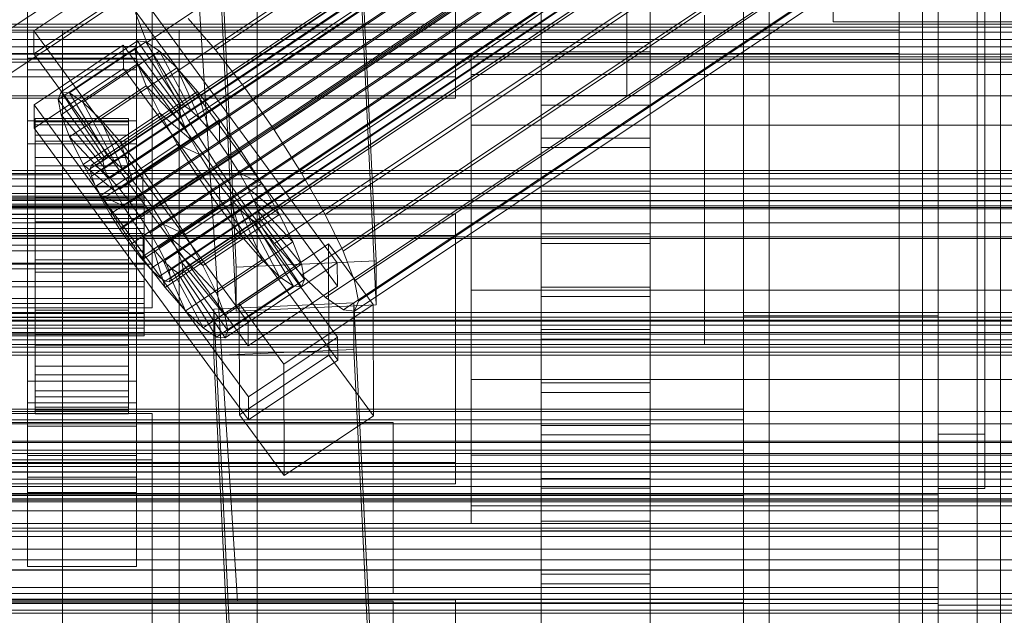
# Model space of a CAD drawing. Header units: millimetres. Extents: x -4395 to 65662, y -65530 to 6847.
# Tile 262 of 656: x 132 to 258, y -34887 to -34810. Entities that reach past the tile are written whole.
import ezdxf

# ---------------------------------------------------------------- set-up
doc = ezdxf.new("R2010")
doc.units = ezdxf.units.MM
for name, color, linetype, lineweight in [('COTAS_O', 1, 'Continuous', 0), ('frontal_C01', 7, 'Continuous', 0), ('frontal_C02', 7, 'Continuous', 0), ('frontal_C03', 7, 'Continuous', 0), ('frontal_C04', 7, 'Continuous', 0), ('frontal_C05', 7, 'Continuous', 0), ('frontal_CHUTE_GRIZZLY_SEPARADOR', 7, 'Continuous', 0), ('frontal_mezcladora', 7, 'Continuous', 0), ('frontal_secador', 7, 'Continuous', 0)]:
    doc.layers.add(name, color=color, linetype=linetype, lineweight=lineweight)
doc.dimstyles.new('R19_100', dxfattribs={"dimtxt": 250, "dimasz": 150, "dimexe": 150, "dimexo": 80, "dimgap": 100, "dimtad": 1, "dimtih": 1, "dimtoh": 1, "dimdsep": 46, "dimcen": 0.09, "dimadec": 0, "dimazin": 0, "dimtfac": 1, "dimtdec": 4, "dimtofl": 0, "dimtmove": 0, "dimatfit": 3, "dimfxl": 1, "dimtolj": 1, "dimtzin": 0, "dimarcsym": 0})

# ---------------------------------------------------------------- blocks, each defined once
blk = doc.blocks.new('DIM_R33_47')
at = {"layer": 'COTAS_O'}
for p, q in [((-650, -34200), (-500, -34155)), ((650, -34200), (500, -34155)), ((-650, -34900), (-650, -34200)), ((-650, -34200), (650, -34200)), ((-650, -34200), (-500, -34245)), ((650, -34200), (500, -34245)), ((650, -34900), (650, -34200))]:
    blk.add_line(p, q, dxfattribs=at)
blk.add_text('1300 O', height=250, dxfattribs=at).set_placement((0, -34100))

msp = doc.modelspace()

# ---------------------------------------------------------------- linework, layer by layer
at = {"layer": 'frontal_C01'}
for p, q in [((250, -35948.128), (250, -33252.594)), ((250, -33257.389), (250, -35952.922)), ((228.298, -34955.558), (228.298, -34680.553)), ((228.298, -34686.312), (228.298, -34961.317)), ((174.943, -34781.689), (177.811, -34841.253)), ((159.83, -34842.049), (156.962, -34782.486)), ((177.811, -34846.899), (174.943, -34787.335)), ((159.83, -34847.695), (156.962, -34788.132)), ((149, -34795.985), (149, -34841.65)), ((133, -34801.627), (133, -34815.175)), ((147, -34815.175), (147, -34801.627)), ((149, -34847.295), (149, -34801.63)), ((133, -34805.582), (133, -34815.175)), ((147, -34815.175), (147, -34805.582)), ((133, -34815.175), (147, -34815.175)), ((-425, -34836.344), (425, -34836.344)), ((149, -34841.65), (131, -34841.65)), ((149, -34847.295), (149, -34841.65)), ((177.811, -34841.253), (159.83, -34842.049)), ((177.811, -34846.899), (177.811, -34841.253)), ((159.83, -34842.049), (159.83, -34847.695)), ((159.83, -34847.695), (177.811, -34846.899)), ((425, -34847.856), (-425, -34847.856)), ((131, -34847.295), (149, -34847.295)), ((425, -34850.682), (-425, -34850.682)), ((-425, -34862.194), (425, -34862.194))]:
    msp.add_line(p, q, dxfattribs=at)
at = {"layer": 'frontal_C02'}
for p, q in [((250, -35767.183), (250, -32921.727)), ((250, -32926.497), (250, -35771.953)), ((141.218, -34828.942), (355.017, -34685.967)), ((141.731, -34828.998), (355.53, -34686.023)), ((141.045, -34829.397), (354.844, -34686.421)), ((141.224, -34830.331), (355.022, -34687.355)), ((142.549, -34829.561), (356.348, -34686.585)), ((141.742, -34831.681), (355.541, -34688.705)), ((143.617, -34830.591), (357.415, -34687.616)), ((144.861, -34832.02), (358.659, -34689.045)), ((148.35, -34813.162), (332.659, -34689.907)), ((142.565, -34833.354), (356.363, -34690.379)), ((359.995, -34690.774), (146.196, -34833.75)), ((157.152, -34814.12), (341.461, -34690.866)), ((143.635, -34835.238), (357.434, -34692.262)), ((147.533, -34835.662), (361.332, -34692.687)), ((144.881, -34837.202), (358.68, -34694.227)), ((148.779, -34837.627), (362.578, -34694.652)), ((150.672, -34817.885), (334.981, -34694.63)), ((146.218, -34839.115), (360.017, -34696.139)), ((345.231, -34695.747), (160.922, -34819.001)), ((149.85, -34839.51), (363.648, -34696.535)), ((147.554, -34840.844), (361.352, -34697.869)), ((150.672, -34841.184), (364.471, -34698.209)), ((148.798, -34842.273), (362.596, -34699.298)), ((151.191, -34842.534), (364.989, -34699.558)), ((153.694, -34823.2), (338.003, -34699.946)), ((149.865, -34843.304), (363.664, -34700.329)), ((150.683, -34843.866), (364.482, -34700.891)), ((151.196, -34843.922), (364.995, -34700.947)), ((151.369, -34843.468), (365.168, -34700.492)), ((164.693, -34824.398), (349.002, -34701.144)), ((157.211, -34828.745), (341.52, -34705.491)), ((168.21, -34829.943), (352.519, -34706.689)), ((160.982, -34834.142), (345.291, -34710.888)), ((171.232, -34835.259), (355.541, -34712.004)), ((164.752, -34839.023), (349.061, -34715.769)), ((173.554, -34839.982), (357.863, -34716.728)), ((168.263, -34843.056), (352.572, -34719.801)), ((175.016, -34843.792), (359.326, -34720.537)), ((171.275, -34845.965), (355.584, -34722.71)), ((175.521, -34846.427), (359.83, -34723.173)), ((173.584, -34847.553), (357.893, -34724.298)), ((175.032, -34847.71), (359.341, -34724.456)), ((228.298, -34746.19), (130, -34811.926)), ((228.298, -35036.685), (228.298, -34746.19)), ((130, -34817.656), (228.298, -34751.921)), ((228.298, -34751.921), (228.298, -35042.415)), ((133.809, -34811.646), (145.277, -34803.977)), ((145.277, -34803.977), (172.809, -34841.499)), ((145.289, -34806.957), (133.821, -34814.626)), ((172.821, -34844.48), (145.289, -34806.957)), ((148.35, -34813.162), (146.887, -34809.352)), ((153.641, -34810.088), (157.152, -34814.12)), ((133.821, -34814.626), (133.809, -34811.646)), ((161.341, -34849.168), (133.809, -34811.646)), ((133, -34816.669), (133, -34813.688)), ((133, -34813.688), (147, -34813.688)), ((133, -34859.507), (133, -34813.688)), ((133.847, -34821.183), (145.315, -34813.514)), ((136.948, -34820.484), (146.777, -34813.91)), ((137.313, -34819.524), (147.143, -34812.951)), ((138.396, -34819.642), (148.226, -34813.069)), ((145.315, -34813.514), (145.327, -34816.495)), ((145.315, -34813.514), (172.847, -34851.037)), ((147.143, -34812.951), (146.777, -34813.91)), ((146.777, -34813.91), (152.513, -34821.728)), ((146.777, -34813.91), (147.155, -34815.882)), ((147, -34813.688), (147, -34816.669)), ((147, -34813.688), (147, -34859.507)), ((148.226, -34813.069), (147.143, -34812.951)), ((147.143, -34812.951), (152.686, -34821.273)), ((149.953, -34814.256), (148.226, -34813.069)), ((148.226, -34813.069), (153.199, -34821.329)), ((150.672, -34817.885), (148.35, -34813.162)), ((133.821, -34814.626), (161.353, -34852.149)), ((140.123, -34820.83), (149.953, -34814.256)), ((152.207, -34816.432), (149.953, -34814.256)), ((149.953, -34814.256), (154.017, -34821.891)), ((157.152, -34814.12), (160.922, -34819.001)), ((145.327, -34816.495), (133.859, -34824.164)), ((137.325, -34822.456), (147.155, -34815.882)), ((142.377, -34823.006), (152.207, -34816.432)), ((172.859, -34854.017), (145.327, -34816.495)), ((147.155, -34815.882), (152.692, -34822.662)), ((147.155, -34815.882), (148.249, -34818.732)), ((154.833, -34819.449), (152.207, -34816.432)), ((152.207, -34816.432), (155.085, -34822.922)), ((147, -34816.669), (133, -34816.669)), ((133, -34816.669), (133, -34862.487)), ((147, -34862.487), (147, -34816.669)), ((138.419, -34825.305), (148.249, -34818.732)), ((148.249, -34818.732), (153.21, -34824.011)), ((148.249, -34818.732), (149.985, -34822.265)), ((153.694, -34823.2), (150.672, -34817.885)), ((160.922, -34819.001), (164.693, -34824.398)), ((136.948, -34820.484), (137.313, -34819.524)), ((142.856, -34827.847), (137.313, -34819.524)), ((137.313, -34819.524), (138.396, -34819.642)), ((143.369, -34827.903), (138.396, -34819.642)), ((138.396, -34819.642), (140.123, -34820.83)), ((145.003, -34826.022), (154.833, -34819.449)), ((157.653, -34823.1), (154.833, -34819.449)), ((154.833, -34819.449), (156.329, -34824.351)), ((133.859, -34824.164), (133.847, -34821.183)), ((161.379, -34858.706), (133.847, -34821.183)), ((142.683, -34828.301), (136.948, -34820.484)), ((137.325, -34822.456), (136.948, -34820.484)), ((144.188, -34828.465), (140.123, -34820.83)), ((140.123, -34820.83), (142.377, -34823.006)), ((152.686, -34821.273), (142.856, -34827.847)), ((153.199, -34821.329), (143.369, -34827.903)), ((152.513, -34821.728), (152.686, -34821.273)), ((152.686, -34821.273), (153.199, -34821.329)), ((153.199, -34821.329), (154.017, -34821.891)), ((134, -34832.91), (134, -34822.918)), ((134, -34822.918), (134, -34823.364)), ((134, -34822.918), (146, -34822.918)), ((134, -34823.766), (134, -34822.918)), ((142.862, -34829.235), (137.325, -34822.456)), ((138.419, -34825.305), (137.325, -34822.456)), ((140.156, -34828.839), (149.985, -34822.265)), ((152.513, -34821.728), (142.683, -34828.301)), ((152.692, -34822.662), (142.862, -34829.235)), ((154.017, -34821.891), (144.188, -34828.465)), ((146, -34823.364), (146, -34822.918)), ((146, -34822.918), (146, -34832.91)), ((146, -34822.918), (146, -34823.766)), ((149.985, -34822.265), (154.033, -34825.685)), ((149.985, -34822.265), (152.246, -34826.241)), ((152.692, -34822.662), (152.513, -34821.728)), ((153.21, -34824.011), (152.692, -34822.662)), ((154.017, -34821.891), (155.085, -34822.922)), ((133, -34826.207), (133, -34823.226)), ((133, -34823.226), (147, -34823.226)), ((133, -34869.044), (133, -34823.226)), ((133.859, -34824.164), (161.391, -34861.686)), ((134, -34833.121), (134, -34823.364)), ((134, -34823.364), (134, -34825.073)), ((134, -34823.364), (146, -34823.364)), ((134, -34833.311), (134, -34823.766)), ((134, -34823.766), (146, -34823.766)), ((134, -34825.849), (134, -34823.766)), ((145.255, -34829.496), (142.377, -34823.006)), ((142.377, -34823.006), (145.003, -34826.022)), ((153.21, -34824.011), (143.38, -34830.585)), ((155.085, -34822.922), (145.255, -34829.496)), ((146, -34825.073), (146, -34823.364)), ((146, -34823.364), (146, -34833.121)), ((146, -34823.766), (146, -34833.311)), ((146, -34823.766), (146, -34825.849)), ((147, -34823.226), (147, -34826.207)), ((147, -34823.226), (147, -34869.044)), ((157.653, -34823.1), (147.823, -34829.674)), ((154.033, -34825.685), (153.21, -34824.011)), ((157.211, -34828.745), (153.694, -34823.2)), ((155.085, -34822.922), (156.329, -34824.351)), ((157.665, -34826.081), (157.653, -34823.1)), ((160.474, -34827.137), (157.653, -34823.1)), ((134, -34833.931), (134, -34825.073)), ((134, -34825.073), (134, -34827.93)), ((134, -34825.073), (146, -34825.073)), ((143.38, -34830.585), (138.419, -34825.305)), ((140.156, -34828.839), (138.419, -34825.305)), ((146, -34827.93), (146, -34825.073)), ((146, -34825.073), (146, -34833.931)), ((156.329, -34824.351), (146.499, -34830.925)), ((156.329, -34824.351), (157.665, -34826.081)), ((164.693, -34824.398), (168.21, -34829.943)), ((147, -34826.207), (133, -34826.207)), ((133, -34826.207), (133, -34872.025)), ((134, -34834.298), (134, -34825.849)), ((134, -34825.849), (146, -34825.849)), ((134, -34829.027), (134, -34825.849)), ((142.416, -34832.815), (152.246, -34826.241)), ((154.033, -34825.685), (144.203, -34832.259)), ((146.499, -34830.925), (145.003, -34826.022)), ((145.003, -34826.022), (147.823, -34829.674)), ((146, -34825.849), (146, -34834.298)), ((146, -34825.849), (146, -34829.027)), ((147, -34872.025), (147, -34826.207)), ((147.835, -34832.654), (157.665, -34826.081)), ((152.246, -34826.241), (155.103, -34827.568)), ((152.246, -34826.241), (154.877, -34830.389)), ((155.103, -34827.568), (154.033, -34825.685)), ((157.665, -34826.081), (159.001, -34827.993)), ((134, -34835.284), (134, -34827.93)), ((134, -34827.93), (134, -34831.738)), ((134, -34827.93), (146, -34827.93)), ((142.856, -34827.847), (142.683, -34828.301)), ((143.369, -34827.903), (142.856, -34827.847)), ((144.188, -34828.465), (143.369, -34827.903)), ((155.103, -34827.568), (145.274, -34834.142)), ((146, -34831.738), (146, -34827.93)), ((146, -34827.93), (146, -34835.284)), ((150.644, -34833.711), (160.474, -34827.137)), ((156.35, -34829.533), (155.103, -34827.568)), ((160.474, -34827.137), (159.001, -34827.993)), ((163.105, -34831.285), (160.474, -34827.137)), ((134, -34835.803), (134, -34829.027)), ((134, -34829.027), (146, -34829.027)), ((134, -34833.082), (134, -34829.027)), ((144.203, -34832.259), (140.156, -34828.839)), ((142.416, -34832.815), (140.156, -34828.839)), ((141.045, -34829.397), (141.218, -34828.942)), ((141.218, -34828.942), (141.731, -34828.998)), ((141.731, -34828.998), (142.549, -34829.561)), ((142.683, -34828.301), (142.862, -34829.235)), ((142.862, -34829.235), (143.38, -34830.585)), ((145.255, -34829.496), (144.188, -34828.465)), ((146, -34829.027), (146, -34835.803)), ((146, -34829.027), (146, -34833.082)), ((159.001, -34827.993), (149.171, -34834.566)), ((160.982, -34834.142), (157.211, -34828.745)), ((159.001, -34827.993), (160.247, -34829.958)), ((141.224, -34830.331), (141.045, -34829.397)), ((141.742, -34831.681), (141.224, -34830.331)), ((142.549, -34829.561), (143.617, -34830.591)), ((145.047, -34836.963), (154.877, -34830.389)), ((146.499, -34830.925), (145.255, -34829.496)), ((156.35, -34829.533), (146.52, -34836.107)), ((147.823, -34829.674), (147.835, -34832.654)), ((147.823, -34829.674), (150.644, -34833.711)), ((160.247, -34829.958), (150.417, -34836.531)), ((154.877, -34830.389), (156.35, -34829.533)), ((154.877, -34830.389), (157.698, -34834.426)), ((157.686, -34831.446), (156.35, -34829.533)), ((163.105, -34831.285), (160.247, -34829.958)), ((160.247, -34829.958), (161.318, -34831.841)), ((168.21, -34829.943), (171.232, -34835.259)), ((134, -34837.088), (134, -34831.738)), ((134, -34831.738), (134, -34836.239)), ((134, -34831.738), (146, -34831.738)), ((142.565, -34833.354), (141.742, -34831.681)), ((143.38, -34830.585), (144.203, -34832.259)), ((143.617, -34830.591), (144.861, -34832.02)), ((146, -34836.239), (146, -34831.738)), ((146, -34831.738), (146, -34837.088)), ((147.835, -34832.654), (146.499, -34830.925)), ((157.686, -34831.446), (147.856, -34838.019)), ((153.275, -34837.859), (163.105, -34831.285)), ((157.698, -34834.426), (157.686, -34831.446)), ((159.022, -34833.175), (157.686, -34831.446)), ((165.365, -34835.261), (163.105, -34831.285)), ((-148, -34832.91), (148, -34832.91)), ((134, -34833.121), (134, -34832.91)), ((146, -34832.91), (134, -34832.91)), ((134, -34832.91), (134, -34833.311)), ((145.274, -34834.142), (142.416, -34832.815)), ((145.047, -34836.963), (142.416, -34832.815)), ((144.203, -34832.259), (145.274, -34834.142)), ((144.861, -34832.02), (146.196, -34833.75)), ((146, -34832.91), (146, -34833.121)), ((146, -34833.311), (146, -34832.91)), ((149.171, -34834.566), (147.835, -34832.654)), ((148, -34833.121), (148, -34832.91)), ((148, -34832.91), (148, -34833.311)), ((161.318, -34831.841), (151.488, -34838.415)), ((165.365, -34835.261), (161.318, -34831.841)), ((161.318, -34831.841), (162.14, -34833.515)), ((-550, -34834.141), (550, -34834.141)), ((-148, -34833.121), (148, -34833.121)), ((-148, -34833.311), (148, -34833.311)), ((-148, -34833.931), (148, -34833.931)), ((-148, -34834.298), (148, -34834.298)), ((134, -34837.724), (134, -34833.082)), ((134, -34833.082), (146, -34833.082)), ((134, -34837.738), (134, -34833.082)), ((134, -34833.931), (134, -34833.121)), ((146, -34833.121), (134, -34833.121)), ((146, -34833.311), (134, -34833.311)), ((134, -34833.311), (134, -34834.298)), ((134, -34835.284), (134, -34833.931)), ((146, -34833.931), (134, -34833.931)), ((146, -34834.298), (134, -34834.298)), ((134, -34834.298), (134, -34835.803)), ((143.635, -34835.238), (142.565, -34833.354)), ((145.274, -34834.142), (146.52, -34836.107)), ((146, -34833.082), (146, -34837.724)), ((146, -34833.082), (146, -34837.738)), ((146, -34833.121), (146, -34833.931)), ((146, -34834.298), (146, -34833.311)), ((146, -34833.931), (146, -34835.284)), ((146, -34835.803), (146, -34834.298)), ((146.196, -34833.75), (147.533, -34835.662)), ((148, -34833.931), (148, -34833.121)), ((148, -34833.311), (148, -34834.298)), ((148, -34835.284), (148, -34833.931)), ((148, -34834.298), (148, -34835.803)), ((149.171, -34834.566), (150.644, -34833.711)), ((159.022, -34833.175), (149.192, -34839.749)), ((150.644, -34833.711), (153.275, -34837.859)), ((162.14, -34833.515), (152.311, -34840.088)), ((160.518, -34838.077), (159.022, -34833.175)), ((160.266, -34834.604), (159.022, -34833.175)), ((164.752, -34839.023), (160.982, -34834.142)), ((167.102, -34838.794), (162.14, -34833.515)), ((162.14, -34833.515), (162.659, -34834.865)), ((-470, -34834.371), (470, -34834.371)), ((-148, -34835.284), (148, -34835.284)), ((134, -34837.088), (134, -34835.284)), ((146, -34835.284), (134, -34835.284)), ((144.881, -34837.202), (143.635, -34835.238)), ((146, -34835.284), (146, -34837.088)), ((147.868, -34841), (157.698, -34834.426)), ((148, -34837.088), (148, -34835.284)), ((150.417, -34836.531), (149.171, -34834.566)), ((160.266, -34834.604), (150.436, -34841.177)), ((162.659, -34834.865), (152.829, -34841.438)), ((155.535, -34841.835), (165.365, -34835.261)), ((157.698, -34834.426), (160.518, -34838.077)), ((163.144, -34841.094), (160.266, -34834.604)), ((161.333, -34835.635), (160.266, -34834.604)), ((168.196, -34841.644), (162.659, -34834.865)), ((162.659, -34834.865), (162.837, -34835.799)), ((167.102, -34838.794), (165.365, -34835.261)), ((171.232, -34835.259), (173.554, -34839.982)), ((-148, -34835.803), (148, -34835.803)), ((146, -34835.803), (134, -34835.803)), ((134, -34835.803), (134, -34837.724)), ((134, -34836.239), (134, -34839.22)), ((146, -34836.239), (134, -34836.239)), ((134, -34836.239), (134, -34841.126)), ((146.52, -34836.107), (145.047, -34836.963)), ((146, -34837.724), (146, -34835.803)), ((146, -34839.22), (146, -34836.239)), ((146, -34841.126), (146, -34836.239)), ((146.52, -34836.107), (147.856, -34838.019)), ((147.533, -34835.662), (148.779, -34837.627)), ((148, -34835.803), (148, -34837.724)), ((151.488, -34838.415), (150.417, -34836.531)), ((150.417, -34836.531), (153.275, -34837.859)), ((161.333, -34835.635), (151.503, -34842.208)), ((162.151, -34836.197), (152.321, -34842.771)), ((162.664, -34836.253), (152.835, -34842.827)), ((162.837, -34835.799), (153.008, -34842.372)), ((165.397, -34843.27), (161.333, -34835.635)), ((162.151, -34836.197), (161.333, -34835.635)), ((167.125, -34844.457), (162.151, -34836.197)), ((162.664, -34836.253), (162.151, -34836.197)), ((162.837, -34835.799), (162.664, -34836.253)), ((168.208, -34844.575), (162.664, -34836.253)), ((168.573, -34843.616), (162.837, -34835.799)), ((-148, -34837.088), (148, -34837.088)), ((-148, -34837.724), (148, -34837.724)), ((134, -34839.22), (134, -34837.088)), ((146, -34837.088), (134, -34837.088)), ((146, -34837.724), (134, -34837.724)), ((134, -34837.724), (134, -34839.93)), ((134, -34839.93), (134, -34837.738)), ((134, -34837.738), (146, -34837.738)), ((134, -34842.678), (134, -34837.738)), ((146.218, -34839.115), (144.881, -34837.202)), ((147.868, -34841), (145.047, -34836.963)), ((146, -34837.088), (146, -34839.22)), ((146, -34839.93), (146, -34837.724)), ((146, -34837.738), (146, -34839.93)), ((146, -34837.738), (146, -34842.678)), ((147.856, -34838.019), (147.868, -34841)), ((147.856, -34838.019), (149.192, -34839.749)), ((148, -34839.22), (148, -34837.088)), ((148, -34837.724), (148, -34839.93)), ((148.779, -34837.627), (149.85, -34839.51)), ((150.688, -34844.651), (160.518, -34838.077)), ((153.275, -34837.859), (155.535, -34841.835)), ((160.518, -34838.077), (163.144, -34841.094)), ((-550, -34838.141), (550, -34838.141)), ((470, -34838.371), (-470, -34838.371)), ((148, -34839.22), (-148, -34839.22)), ((134, -34839.22), (146, -34839.22)), ((134, -34841.535), (134, -34839.22)), ((146, -34839.22), (146, -34841.535)), ((147.554, -34840.844), (146.218, -34839.115)), ((148, -34841.535), (148, -34839.22)), ((152.311, -34840.088), (151.488, -34838.415)), ((151.488, -34838.415), (155.535, -34841.835)), ((157.272, -34845.368), (167.102, -34838.794)), ((160.19, -34846.711), (171.658, -34839.042)), ((168.263, -34843.056), (164.752, -34839.023)), ((168.196, -34841.644), (167.102, -34838.794)), ((171.658, -34839.042), (171.715, -34853.348)), ((171.658, -34839.042), (177.394, -34846.859)), ((-148, -34839.93), (148, -34839.93)), ((146, -34839.93), (134, -34839.93)), ((134, -34839.93), (134, -34842.27)), ((146, -34842.27), (146, -34839.93)), ((148, -34839.93), (148, -34842.27)), ((149.192, -34839.749), (150.688, -34844.651)), ((149.192, -34839.749), (150.436, -34841.177)), ((149.85, -34839.51), (150.672, -34841.184)), ((152.829, -34841.438), (152.311, -34840.088)), ((152.311, -34840.088), (157.272, -34845.368)), ((173.554, -34839.982), (175.016, -34843.792)), ((-148, -34841.535), (148, -34841.535)), ((134, -34841.535), (134, -34841.126)), ((134, -34841.126), (134, -34846.066)), ((134, -34841.126), (146, -34841.126)), ((134, -34843.874), (134, -34841.535)), ((146, -34841.535), (134, -34841.535)), ((146, -34846.066), (146, -34841.126)), ((146, -34841.126), (146, -34841.535)), ((146, -34841.535), (146, -34843.874)), ((148.798, -34842.273), (147.554, -34840.844)), ((150.688, -34844.651), (147.868, -34841)), ((148, -34843.874), (148, -34841.535)), ((150.436, -34841.177), (153.314, -34847.667)), ((150.436, -34841.177), (151.503, -34842.208)), ((150.672, -34841.184), (151.191, -34842.534)), ((153.008, -34842.372), (152.829, -34841.438)), ((152.829, -34841.438), (158.366, -34848.217)), ((153.314, -34847.667), (163.144, -34841.094)), ((155.535, -34841.835), (157.272, -34845.368)), ((158.366, -34848.217), (168.196, -34841.644)), ((172.809, -34841.499), (161.341, -34849.168)), ((163.144, -34841.094), (165.397, -34843.27)), ((168.573, -34843.616), (168.196, -34841.644)), ((172.821, -34844.48), (172.809, -34841.499)), ((-148, -34842.27), (148, -34842.27)), ((134, -34842.27), (134, -34842.678)), ((146, -34842.27), (134, -34842.27)), ((134, -34842.27), (134, -34844.585)), ((134, -34842.678), (146, -34842.678)), ((134, -34847.565), (134, -34842.678)), ((146, -34842.678), (146, -34842.27)), ((146, -34844.585), (146, -34842.27)), ((146, -34842.678), (146, -34847.565)), ((148, -34842.27), (148, -34844.585)), ((149.865, -34843.304), (148.798, -34842.273)), ((151.191, -34842.534), (151.369, -34843.468)), ((151.503, -34842.208), (155.567, -34849.843)), ((151.503, -34842.208), (152.321, -34842.771)), ((152.321, -34842.771), (157.295, -34851.031)), ((152.321, -34842.771), (152.835, -34842.827)), ((152.835, -34842.827), (153.008, -34842.372)), ((152.835, -34842.827), (158.378, -34851.149)), ((153.008, -34842.372), (158.743, -34850.189)), ((171.275, -34845.965), (168.263, -34843.056)), ((-148, -34843.874), (148, -34843.874)), ((134, -34846.08), (134, -34843.874)), ((134, -34843.874), (134, -34846.066)), ((146, -34843.874), (134, -34843.874)), ((146, -34846.066), (146, -34843.874)), ((146, -34843.874), (146, -34846.08)), ((148, -34846.08), (148, -34843.874)), ((150.683, -34843.866), (149.865, -34843.304)), ((151.196, -34843.922), (150.683, -34843.866)), ((151.369, -34843.468), (151.196, -34843.922)), ((155.567, -34849.843), (165.397, -34843.27)), ((158.743, -34850.189), (168.573, -34843.616)), ((165.397, -34843.27), (167.125, -34844.457)), ((168.208, -34844.575), (168.573, -34843.616)), ((175.016, -34843.792), (175.521, -34846.427)), ((-148, -34844.585), (148, -34844.585)), ((134, -34844.585), (134, -34847.565)), ((146, -34844.585), (134, -34844.585)), ((134, -34844.585), (134, -34846.717)), ((146, -34847.565), (146, -34844.585)), ((146, -34846.717), (146, -34844.585)), ((148, -34844.585), (148, -34846.717)), ((153.314, -34847.667), (150.688, -34844.651)), ((157.272, -34845.368), (158.366, -34848.217)), ((157.295, -34851.031), (167.125, -34844.457)), ((158.378, -34851.149), (168.208, -34844.575)), ((161.353, -34852.149), (172.821, -34844.48)), ((167.125, -34844.457), (168.208, -34844.575)), ((-148, -34846.08), (148, -34846.08)), ((-148, -34846.717), (148, -34846.717)), ((134, -34846.066), (134, -34850.722)), ((134, -34846.066), (146, -34846.066)), ((134, -34848.001), (134, -34846.08)), ((134, -34846.08), (134, -34850.722)), ((146, -34846.08), (134, -34846.08)), ((134, -34846.717), (134, -34852.066)), ((146, -34846.717), (134, -34846.717)), ((134, -34846.717), (134, -34848.521)), ((146, -34850.722), (146, -34846.066)), ((146, -34850.722), (146, -34846.08)), ((146, -34846.08), (146, -34848.001)), ((146, -34852.066), (146, -34846.717)), ((146, -34848.521), (146, -34846.717)), ((148, -34848.001), (148, -34846.08)), ((148, -34846.717), (148, -34848.521)), ((156.962, -34847.445), (174.943, -34846.652)), ((160.247, -34861.017), (160.19, -34846.711)), ((165.926, -34854.528), (160.19, -34846.711)), ((177.394, -34846.859), (165.926, -34854.528)), ((173.584, -34847.553), (171.275, -34845.965)), ((174.943, -34846.652), (174.943, -34852.614)), ((174.943, -34846.652), (177.811, -34905.918)), ((175.521, -34846.427), (175.032, -34847.71)), ((177.451, -34861.165), (177.394, -34846.859)), ((-148, -34848.001), (148, -34848.001)), ((134, -34847.565), (146, -34847.565)), ((134, -34852.066), (134, -34847.565)), ((134, -34849.506), (134, -34848.001)), ((134, -34848.001), (134, -34854.777)), ((146, -34848.001), (134, -34848.001)), ((146, -34847.565), (146, -34852.066)), ((146, -34854.777), (146, -34848.001)), ((146, -34848.001), (146, -34849.506)), ((148, -34849.506), (148, -34848.001)), ((155.567, -34849.843), (153.314, -34847.667)), ((156.962, -34853.407), (156.962, -34847.445)), ((159.83, -34906.711), (156.962, -34847.445)), ((158.366, -34848.217), (158.743, -34850.189)), ((175.032, -34847.71), (173.584, -34847.553)), ((-148, -34848.521), (148, -34848.521)), ((134, -34848.521), (134, -34855.875)), ((146, -34848.521), (134, -34848.521)), ((134, -34848.521), (134, -34849.874)), ((146, -34855.875), (146, -34848.521)), ((146, -34849.874), (146, -34848.521)), ((148, -34848.521), (148, -34849.874)), ((161.341, -34849.168), (161.353, -34852.149)), ((-148, -34849.506), (148, -34849.506)), ((-148, -34849.874), (148, -34849.874)), ((-148, -34850.493), (148, -34850.493)), ((-148, -34850.683), (148, -34850.683)), ((134, -34850.493), (134, -34849.506)), ((134, -34849.506), (134, -34857.955)), ((146, -34849.506), (134, -34849.506)), ((134, -34849.874), (134, -34858.731)), ((146, -34849.874), (134, -34849.874)), ((134, -34849.874), (134, -34850.683)), ((134, -34850.895), (134, -34850.493)), ((134, -34850.493), (134, -34860.039)), ((146, -34850.493), (134, -34850.493)), ((134, -34850.683), (134, -34860.44)), ((146, -34850.683), (134, -34850.683)), ((134, -34850.683), (134, -34850.895)), ((134, -34850.722), (134, -34854.777)), ((134, -34850.722), (146, -34850.722)), ((146, -34857.955), (146, -34849.506)), ((146, -34849.506), (146, -34850.493)), ((146, -34858.731), (146, -34849.874)), ((146, -34850.683), (146, -34849.874)), ((146, -34860.039), (146, -34850.493)), ((146, -34850.493), (146, -34850.895)), ((146, -34860.44), (146, -34850.683)), ((146, -34850.895), (146, -34850.683)), ((146, -34854.777), (146, -34850.722)), ((148, -34850.493), (148, -34849.506)), ((148, -34849.874), (148, -34850.683)), ((148, -34850.895), (148, -34850.493)), ((148, -34850.683), (148, -34850.895)), ((157.295, -34851.031), (155.567, -34849.843)), ((158.743, -34850.189), (158.378, -34851.149)), ((-148, -34850.895), (148, -34850.895)), ((134, -34850.895), (134, -34860.886)), ((146, -34850.895), (134, -34850.895)), ((146, -34860.886), (146, -34850.895)), ((158.378, -34851.149), (157.295, -34851.031)), ((172.847, -34851.037), (161.379, -34858.706)), ((172.859, -34854.017), (172.847, -34851.037)), ((134, -34852.066), (146, -34852.066)), ((134, -34855.875), (134, -34852.066)), ((146, -34852.066), (146, -34855.875)), ((174.943, -34852.614), (156.962, -34853.407)), ((177.811, -34911.88), (174.943, -34852.614)), ((159.83, -34912.673), (156.962, -34853.407)), ((171.715, -34853.348), (160.247, -34861.017)), ((161.391, -34861.686), (172.859, -34854.017)), ((165.926, -34854.528), (165.983, -34868.834)), ((177.451, -34861.165), (171.715, -34853.348)), ((134, -34854.777), (134, -34857.955)), ((134, -34854.777), (146, -34854.777)), ((146, -34857.955), (146, -34854.777)), ((133, -34871.01), (133, -34856.703)), ((133, -34856.703), (147, -34856.703)), ((133, -34866.249), (133, -34856.703)), ((134, -34855.875), (146, -34855.875)), ((134, -34858.731), (134, -34855.875)), ((146, -34855.875), (146, -34858.731)), ((147, -34856.703), (147, -34871.01)), ((147, -34856.703), (147, -34866.249)), ((134, -34857.955), (134, -34860.039)), ((134, -34857.955), (146, -34857.955)), ((146, -34860.039), (146, -34857.955)), ((147, -34859.507), (133, -34859.507)), ((133, -34859.507), (133, -34862.487)), ((134, -34858.731), (146, -34858.731)), ((134, -34860.44), (134, -34858.731)), ((146, -34858.731), (146, -34860.44)), ((147, -34862.487), (147, -34859.507)), ((161.379, -34858.706), (161.391, -34861.686)), ((134, -34860.039), (134, -34860.886)), ((134, -34860.039), (146, -34860.039)), ((134, -34860.44), (146, -34860.44)), ((134, -34860.886), (134, -34860.44)), ((146, -34860.886), (146, -34860.039)), ((146, -34860.44), (146, -34860.886)), ((131, -34860.876), (149, -34860.876)), ((134, -34860.886), (146, -34860.886)), ((149, -34860.876), (149, -34866.837)), ((149, -34860.876), (149, -34906.313)), ((160.247, -34861.017), (165.983, -34868.834)), ((165.983, -34868.834), (177.451, -34861.165)), ((133, -34862.487), (147, -34862.487)), ((149, -34866.837), (131, -34866.837)), ((147, -34866.249), (133, -34866.249)), ((133, -34866.249), (133, -34880.555)), ((147, -34880.555), (147, -34866.249)), ((149, -34912.274), (149, -34866.837)), ((147, -34869.044), (133, -34869.044)), ((133, -34869.044), (133, -34872.025)), ((147, -34872.025), (147, -34869.044)), ((147, -34871.01), (133, -34871.01)), ((133, -34871.01), (133, -34880.555)), ((133, -34872.025), (147, -34872.025)), ((147, -34880.555), (147, -34871.01)), ((133, -34880.555), (147, -34880.555))]:
    msp.add_line(p, q, dxfattribs=at)
at = {"layer": 'frontal_C03'}
for p, q in [((1270, -34810.788), (-1230, -34810.788)), ((1270, -34811.174), (-1230, -34811.174)), ((1270, -34811.84), (-1230, -34811.84)), ((-1230, -34812.772), (1270, -34812.772)), ((1270, -34813.714), (-1230, -34813.714)), ((1270, -34814.646), (-1230, -34814.646)), ((1270, -34815.313), (-1230, -34815.313)), ((1270, -34815.699), (-1230, -34815.699)), ((1270, -34829.629), (-1230, -34829.629)), ((1270, -34830.015), (-1230, -34830.015)), ((1270, -34830.681), (-1230, -34830.681)), ((-1230, -34831.613), (1270, -34831.613)), ((1270, -34832.555), (-1230, -34832.555)), ((1270, -34833.487), (-1230, -34833.487)), ((1270, -34834.153), (-1230, -34834.153)), ((1270, -34834.54), (-1230, -34834.54)), ((1270, -34848.47), (-1230, -34848.47)), ((1270, -34848.856), (-1230, -34848.856)), ((1270, -34849.522), (-1230, -34849.522)), ((-1230, -34850.454), (1270, -34850.454)), ((1270, -34851.396), (-1230, -34851.396)), ((1270, -34852.328), (-1230, -34852.328)), ((1270, -34852.994), (-1230, -34852.994)), ((1270, -34853.381), (-1230, -34853.381)), ((-1500, -34860.603), (1540, -34860.603)), ((-1580, -34864.401), (1620, -34864.401)), ((1540, -34864.603), (-1500, -34864.603)), ((1620, -34868.401), (-1580, -34868.401)), ((1270, -34867.311), (-1230, -34867.311)), ((1270, -34867.697), (-1230, -34867.697)), ((1270, -34868.363), (-1230, -34868.363)), ((-1230, -34869.295), (1270, -34869.295)), ((1270, -34870.237), (-1230, -34870.237)), ((1270, -34871.169), (-1230, -34871.169)), ((1270, -34871.835), (-1230, -34871.835)), ((1270, -34872.222), (-1230, -34872.222)), ((1270, -34886.152), (-1230, -34886.152)), ((1270, -34886.538), (-1230, -34886.538))]:
    msp.add_line(p, q, dxfattribs=at)
at = {"layer": 'frontal_C04'}
for p, q in [((225, -34411.606), (225, -35487.488)), ((225, -34417.244), (225, -35493.126)), ((225, -35516.618), (225, -34440.737)), ((250, -34440.737), (250, -35516.618)), ((225, -34558.198), (225, -35634.08)), ((225, -34563.836), (225, -35639.718)), ((225, -34605.183), (225, -35681.065)), ((250, -34605.183), (250, -35681.065)), ((199, -34777.429), (199, -34813.138)), ((213, -34813.138), (213, -34777.429)), ((199, -34819.978), (199, -34784.27)), ((213, -34784.27), (213, -34819.978)), ((188, -34817.584), (188, -34785.634)), ((188, -34788.371), (188, -34820.32)), ((199, -34789.742), (199, -34825.45)), ((213, -34825.45), (213, -34789.742)), ((199, -34832.291), (199, -34796.582)), ((213, -34796.582), (213, -34832.291)), ((199, -34802.055), (199, -34837.763)), ((213, -34837.763), (213, -34802.055)), ((199, -34844.604), (199, -34808.895)), ((213, -34808.895), (213, -34844.604)), ((199, -34813.138), (213, -34813.138)), ((199, -34813.138), (199, -34819.978)), ((213, -34813.138), (213, -34819.978)), ((213, -34814.368), (199, -34814.368)), ((199, -34814.368), (199, -34850.076)), ((199, -34821.208), (199, -34814.368)), ((213, -34850.076), (213, -34814.368)), ((213, -34814.368), (213, -34821.208)), ((-188, -34817.584), (188, -34817.584)), ((188, -34817.584), (188, -34820.32)), ((188, -34820.32), (-188, -34820.32)), ((213, -34819.978), (199, -34819.978)), ((199, -34821.208), (213, -34821.208)), ((199, -34856.916), (199, -34821.208)), ((213, -34821.208), (213, -34856.916)), ((199, -34825.45), (213, -34825.45)), ((199, -34825.45), (199, -34832.291)), ((213, -34826.68), (199, -34826.68)), ((199, -34826.68), (199, -34862.389)), ((199, -34833.521), (199, -34826.68)), ((213, -34825.45), (213, -34832.291)), ((213, -34862.389), (213, -34826.68)), ((213, -34826.68), (213, -34833.521)), ((213, -34832.291), (199, -34832.291)), ((199, -34833.521), (213, -34833.521)), ((199, -34869.229), (199, -34833.521)), ((213, -34833.521), (213, -34869.229)), ((188, -34835.227), (-188, -34835.227)), ((188, -34867.177), (188, -34835.227)), ((188, -34835.227), (188, -34837.963)), ((-188, -34837.963), (188, -34837.963)), ((188, -34837.963), (188, -34869.913)), ((199, -34837.763), (213, -34837.763)), ((199, -34837.763), (199, -34844.604)), ((213, -34837.763), (213, -34844.604)), ((213, -34838.993), (199, -34838.993)), ((199, -34838.993), (199, -34874.701)), ((199, -34845.833), (199, -34838.993)), ((213, -34874.701), (213, -34838.993)), ((213, -34838.993), (213, -34845.833)), ((213, -34844.604), (199, -34844.604)), ((199, -34845.833), (213, -34845.833)), ((199, -34881.542), (199, -34845.833)), ((213, -34845.833), (213, -34881.542)), ((225, -34848.308), (250, -34848.308)), ((225, -34890.308), (225, -34848.308)), ((250, -34890.308), (250, -34848.308)), ((199, -34850.076), (213, -34850.076)), ((199, -34850.076), (199, -34856.916)), ((213, -34850.076), (213, -34856.916)), ((213, -34851.306), (199, -34851.306)), ((199, -34851.306), (199, -34887.014)), ((199, -34858.146), (199, -34851.306)), ((213, -34887.014), (213, -34851.306)), ((213, -34851.306), (213, -34858.146)), ((213, -34856.916), (199, -34856.916)), ((199, -34858.146), (213, -34858.146)), ((199, -34893.854), (199, -34858.146)), ((213, -34858.146), (213, -34893.854)), ((225, -34860.308), (-225, -34860.308)), ((225, -34861.678), (225, -34860.308)), ((225, -34861.678), (-225, -34861.678)), ((225, -34865.58), (225, -34861.678)), ((199, -34862.389), (213, -34862.389)), ((199, -34862.389), (199, -34869.229)), ((213, -34862.389), (213, -34869.229)), ((213, -34863.618), (199, -34863.618)), ((199, -34863.618), (199, -34899.327)), ((199, -34870.459), (199, -34863.618)), ((213, -34899.327), (213, -34863.618)), ((213, -34863.618), (213, -34870.459)), ((225, -34865.58), (-225, -34865.58)), ((225, -34871.42), (225, -34865.58)), ((-188, -34867.177), (188, -34867.177)), ((188, -34867.177), (188, -34869.913)), ((213, -34869.229), (199, -34869.229)), ((188, -34869.913), (-188, -34869.913)), ((199, -34870.459), (213, -34870.459)), ((199, -34906.167), (199, -34870.459)), ((213, -34870.459), (213, -34906.167)), ((250, -34871.308), (-250, -34871.308)), ((250, -34871.841), (-250, -34871.841)), ((225, -34871.42), (-225, -34871.42)), ((225, -34878.308), (225, -34871.42)), ((250, -34871.841), (250, -34871.308)), ((250, -34873.358), (250, -34871.841)), ((250, -34873.358), (-250, -34873.358)), ((250, -34875.629), (250, -34873.358)), ((199, -34874.701), (213, -34874.701)), ((199, -34874.701), (199, -34881.542)), ((213, -34874.701), (213, -34881.542)), ((250, -34875.629), (-250, -34875.629)), ((213, -34875.931), (199, -34875.931)), ((199, -34875.931), (199, -34911.639)), ((199, -34882.772), (199, -34875.931)), ((213, -34911.639), (213, -34875.931)), ((213, -34875.931), (213, -34882.772)), ((250, -34878.308), (250, -34875.629)), ((-250, -34878.308), (250, -34878.308)), ((-225, -34878.308), (225, -34878.308)), ((225, -34885.197), (225, -34878.308)), ((250, -34880.987), (250, -34878.308)), ((250, -34880.987), (-250, -34880.987)), ((250, -34880.987), (250, -34883.258)), ((213, -34881.542), (199, -34881.542)), ((250, -34883.258), (-250, -34883.258)), ((199, -34882.772), (213, -34882.772)), ((199, -34918.48), (199, -34882.772)), ((213, -34882.772), (213, -34918.48)), ((250, -34883.258), (250, -34884.775)), ((250, -34884.775), (-250, -34884.775)), ((188, -34884.82), (-188, -34884.82)), ((188, -34916.77), (188, -34884.82)), ((188, -34884.82), (188, -34887.556)), ((250, -34884.775), (250, -34885.308)), ((250, -34885.308), (-250, -34885.308)), ((225, -34885.197), (-225, -34885.197)), ((225, -34885.197), (225, -34891.036))]:
    msp.add_line(p, q, dxfattribs=at)
at = {"layer": 'frontal_C05'}
for p, q in [((250, -34810.5), (250, -34742.5)), ((258, -34810.5), (258, -34742.5)), ((250, -34852), (250, -34787)), ((256, -34852), (256, -34787)), ((236.5, -34810.5), (236.5, -34802.5)), ((250, -34885.5), (250, -34803.5)), ((250, -34803.5), (250, -34863.5)), ((255, -34992), (255, -34803.5)), ((256, -34803.5), (256, -34863.5)), ((258, -34885.5), (258, -34803.5)), ((220, -34810.361), (220, -34809.645)), ((220, -34810.949), (220, -34810.361)), ((220, -34811.408), (220, -34810.949)), ((220, -34811.737), (220, -34811.408)), ((236.5, -34810.5), (301.5, -34810.5)), ((250, -34892.5), (250, -34810.5)), ((250, -34810.5), (258, -34810.5)), ((250, -34810.5), (256, -34810.5)), ((250, -34810.5), (250, -34870.5)), ((256, -34810.5), (256, -34870.5)), ((258, -34892.5), (258, -34810.5)), ((220, -34811.934), (220, -34811.737)), ((220, -34812), (220, -34811.934)), ((220, -34812), (220, -34812.025)), ((220, -34812.025), (220, -34812.099)), ((220, -34812.099), (220, -34812.223)), ((220, -34812.223), (220, -34812.397)), ((220, -34812.397), (220, -34812.618)), ((220, -34812.618), (220, -34812.889)), ((220, -34812.889), (220, -34813.206)), ((220, -34813.206), (220, -34813.57)), ((220, -34813.57), (220, -34813.981)), ((220, -34813.981), (220, -34814.436)), ((220, -34814.436), (220, -34814.934)), ((220, -34814.934), (220, -34815.475)), ((220, -34815.475), (220, -34816.057)), ((220, -34816.057), (220, -34816.679)), ((220, -34816.679), (220, -34817.339)), ((220, -34817.339), (220, -34818.035)), ((220, -34818.035), (220, -34818.766)), ((220, -34818.766), (220, -34819.53)), ((220, -34819.53), (220, -34820.325)), ((220, -34820.325), (220, -34821.149)), ((220, -34821.149), (220, -34822)), ((220, -34822), (220, -34822.876)), ((220, -34822.876), (220, -34823.774)), ((220, -34823.774), (220, -34824.693)), ((250, -34824.01), (250, -34824.04)), ((250, -34824.04), (250, -34824.089)), ((250, -34824.089), (250, -34824.159)), ((250, -34824.159), (250, -34824.247)), ((220, -34824.693), (220, -34825.63)), ((250, -34824.247), (250, -34824.355)), ((250, -34824.355), (250, -34824.482)), ((250, -34824.482), (250, -34824.628)), ((250, -34824.628), (250, -34824.792)), ((250, -34824.792), (250, -34824.974)), ((250, -34824.974), (250, -34825.174)), ((250, -34825.174), (250, -34825.39)), ((250, -34825.39), (250, -34825.623)), ((220, -34825.63), (220, -34826.583)), ((220, -34826.583), (220, -34827.55)), ((250, -34825.623), (250, -34825.872)), ((250, -34825.872), (250, -34826.136)), ((250, -34826.136), (250, -34826.414)), ((250, -34826.414), (250, -34826.707)), ((250, -34826.707), (250, -34827.012)), ((220, -34827.55), (220, -34828.527)), ((250, -34827.012), (250, -34827.33)), ((250, -34827.33), (250, -34827.66)), ((250, -34827.522), (250, -34827.506)), ((250, -34827.55), (250, -34827.522)), ((250, -34827.589), (250, -34827.55)), ((250, -34827.639), (250, -34827.589)), ((250, -34827.7), (250, -34827.639)), ((250, -34827.66), (250, -34828)), ((250, -34827.771), (250, -34827.7)), ((250, -34827.853), (250, -34827.771)), ((250, -34827.946), (250, -34827.853)), ((250, -34828.048), (250, -34827.946)), ((256, -34827.522), (256, -34827.506)), ((256, -34827.55), (256, -34827.522)), ((256, -34827.589), (256, -34827.55)), ((256, -34827.639), (256, -34827.589)), ((256, -34827.7), (256, -34827.639)), ((256, -34827.771), (256, -34827.7)), ((256, -34827.853), (256, -34827.771)), ((256, -34827.946), (256, -34827.853)), ((256, -34828.048), (256, -34827.946)), ((220, -34828.527), (220, -34829.513)), ((250, -34828), (250, -34828.35)), ((250, -34828.16), (250, -34828.048)), ((250, -34828.282), (250, -34828.16)), ((250, -34828.413), (250, -34828.282)), ((250, -34828.35), (250, -34828.71)), ((250, -34828.553), (250, -34828.413)), ((250, -34828.701), (250, -34828.553)), ((250, -34828.858), (250, -34828.701)), ((250, -34828.71), (250, -34829.077)), ((250, -34829.022), (250, -34828.858)), ((250, -34829.194), (250, -34829.022)), ((250, -34829.077), (250, -34829.452)), ((250, -34829.373), (250, -34829.194)), ((256, -34828.16), (256, -34828.048)), ((256, -34828.282), (256, -34828.16)), ((256, -34828.413), (256, -34828.282)), ((256, -34828.553), (256, -34828.413)), ((256, -34828.701), (256, -34828.553)), ((256, -34828.858), (256, -34828.701)), ((256, -34829.022), (256, -34828.858)), ((256, -34829.194), (256, -34829.022)), ((256, -34829.373), (256, -34829.194)), ((220, -34829.513), (220, -34830.505)), ((220, -34830.505), (220, -34831.501)), ((250, -34829.559), (250, -34829.373)), ((250, -34829.452), (250, -34829.833)), ((250, -34829.75), (250, -34829.559)), ((250, -34829.947), (250, -34829.75)), ((250, -34829.833), (250, -34830.22)), ((250, -34830.149), (250, -34829.947)), ((250, -34830.356), (250, -34830.149)), ((250, -34830.22), (250, -34830.611)), ((250, -34830.567), (250, -34830.356)), ((256, -34829.559), (256, -34829.373)), ((256, -34829.75), (256, -34829.559)), ((256, -34829.947), (256, -34829.75)), ((256, -34830.149), (256, -34829.947)), ((256, -34830.356), (256, -34830.149)), ((256, -34830.567), (256, -34830.356)), ((220, -34831.501), (220, -34832.499)), ((250, -34830.781), (250, -34830.567)), ((250, -34830.611), (250, -34831.005)), ((250, -34830.999), (250, -34830.781)), ((250, -34831.219), (250, -34830.999)), ((250, -34831.005), (250, -34831.402)), ((250, -34831.44), (250, -34831.219)), ((250, -34831.402), (250, -34831.801)), ((250, -34831.664), (250, -34831.44)), ((250, -34831.888), (250, -34831.664)), ((256, -34830.781), (256, -34830.567)), ((256, -34830.999), (256, -34830.781)), ((256, -34831.219), (256, -34830.999)), ((256, -34831.44), (256, -34831.219)), ((256, -34831.664), (256, -34831.44)), ((256, -34831.888), (256, -34831.664)), ((220, -34832.499), (220, -34833.495)), ((250, -34831.801), (250, -34832.199)), ((250, -34832.112), (250, -34831.888)), ((250, -34832.336), (250, -34832.112)), ((250, -34832.199), (250, -34832.598)), ((250, -34832.56), (250, -34832.336)), ((250, -34832.781), (250, -34832.56)), ((250, -34832.598), (250, -34832.995)), ((250, -34833.001), (250, -34832.781)), ((250, -34832.995), (250, -34833.389)), ((250, -34833.219), (250, -34833.001)), ((256, -34832.112), (256, -34831.888)), ((256, -34832.336), (256, -34832.112)), ((256, -34832.56), (256, -34832.336)), ((256, -34832.781), (256, -34832.56)), ((256, -34833.001), (256, -34832.781)), ((256, -34833.219), (256, -34833.001)), ((220, -34833.495), (220, -34834.487)), ((250, -34833.433), (250, -34833.219)), ((250, -34833.389), (250, -34833.78)), ((250, -34833.644), (250, -34833.433)), ((250, -34833.851), (250, -34833.644)), ((250, -34833.78), (250, -34834.167)), ((250, -34834.053), (250, -34833.851)), ((250, -34834.25), (250, -34834.053)), ((250, -34834.167), (250, -34834.548)), ((250, -34834.441), (250, -34834.25)), ((256, -34833.433), (256, -34833.219)), ((256, -34833.644), (256, -34833.433)), ((256, -34833.851), (256, -34833.644)), ((256, -34834.053), (256, -34833.851)), ((256, -34834.25), (256, -34834.053)), ((256, -34834.441), (256, -34834.25)), ((220, -34834.487), (220, -34835.473)), ((220, -34835.473), (220, -34836.45)), ((250, -34834.627), (250, -34834.441)), ((250, -34834.548), (250, -34834.923)), ((250, -34834.806), (250, -34834.627)), ((250, -34834.978), (250, -34834.806)), ((250, -34834.923), (250, -34835.29)), ((250, -34835.142), (250, -34834.978)), ((250, -34835.299), (250, -34835.142)), ((250, -34835.29), (250, -34835.65)), ((250, -34835.447), (250, -34835.299)), ((250, -34835.587), (250, -34835.447)), ((256, -34834.627), (256, -34834.441)), ((256, -34834.806), (256, -34834.627)), ((256, -34834.978), (256, -34834.806)), ((256, -34835.142), (256, -34834.978)), ((256, -34835.299), (256, -34835.142)), ((256, -34835.447), (256, -34835.299)), ((256, -34835.587), (256, -34835.447)), ((220, -34836.45), (220, -34837.417)), ((250, -34835.718), (250, -34835.587)), ((250, -34835.65), (250, -34836)), ((250, -34835.84), (250, -34835.718)), ((250, -34835.952), (250, -34835.84)), ((250, -34836.054), (250, -34835.952)), ((250, -34836), (250, -34836.34)), ((250, -34836.147), (250, -34836.054)), ((250, -34836.229), (250, -34836.147)), ((250, -34836.3), (250, -34836.229)), ((250, -34836.361), (250, -34836.3)), ((250, -34836.34), (250, -34836.67)), ((250, -34836.411), (250, -34836.361)), ((250, -34836.45), (250, -34836.411)), ((250, -34836.478), (250, -34836.45)), ((250, -34836.494), (250, -34836.478)), ((250, -34836.67), (250, -34836.988)), ((256, -34835.718), (256, -34835.587)), ((256, -34835.84), (256, -34835.718)), ((256, -34835.952), (256, -34835.84)), ((256, -34836.054), (256, -34835.952)), ((256, -34836.147), (256, -34836.054)), ((256, -34836.229), (256, -34836.147)), ((256, -34836.3), (256, -34836.229)), ((256, -34836.361), (256, -34836.3)), ((256, -34836.411), (256, -34836.361)), ((256, -34836.45), (256, -34836.411)), ((256, -34836.478), (256, -34836.45)), ((256, -34836.494), (256, -34836.478)), ((220, -34837.417), (220, -34838.37)), ((250, -34836.988), (250, -34837.293)), ((250, -34837.293), (250, -34837.586)), ((250, -34837.586), (250, -34837.864)), ((250, -34837.864), (250, -34838.128)), ((220, -34838.37), (220, -34839.307)), ((220, -34839.307), (220, -34840.226)), ((250, -34838.128), (250, -34838.377)), ((250, -34838.377), (250, -34838.61)), ((250, -34838.61), (250, -34838.826)), ((250, -34838.826), (250, -34839.026)), ((250, -34839.026), (250, -34839.208)), ((250, -34839.208), (250, -34839.372)), ((220, -34840.226), (220, -34841.124)), ((250, -34839.372), (250, -34839.518)), ((250, -34839.518), (250, -34839.645)), ((250, -34839.645), (250, -34839.753)), ((250, -34839.753), (250, -34839.841)), ((250, -34839.841), (250, -34839.911)), ((250, -34839.911), (250, -34839.96)), ((250, -34839.96), (250, -34839.99)), ((220, -34841.124), (220, -34842)), ((220, -34842), (220, -34842.851)), ((220, -34842.851), (220, -34843.675)), ((220, -34843.675), (220, -34844.47)), ((220, -34844.47), (220, -34845.234)), ((220, -34845.234), (220, -34845.965)), ((220, -34845.965), (220, -34846.661)), ((220, -34846.661), (220, -34847.321)), ((220, -34847.321), (220, -34847.943)), ((220, -34847.943), (220, -34848.525)), ((-300, -34849), (340, -34849)), ((220, -34848.525), (220, -34849.066)), ((220, -34849.066), (220, -34849.564)), ((220, -34849.564), (220, -34850.019)), ((220, -34850.019), (220, -34850.43)), ((220, -34850.43), (220, -34850.794)), ((-300, -34852), (340, -34852)), ((220, -34850.794), (220, -34851.111)), ((220, -34851.111), (220, -34851.382)), ((220, -34851.382), (220, -34851.603)), ((220, -34851.603), (220, -34851.777)), ((220, -34851.777), (220, -34851.901)), ((220, -34851.901), (220, -34851.975)), ((220, -34851.975), (220, -34852)), ((250, -34852), (256, -34852)), ((256, -34863.5), (250, -34863.5)), ((256, -34870.5), (250, -34870.5)), ((250, -34885.5), (258, -34885.5)), ((250, -34893.5), (250, -34885.5)), ((250, -34885.5), (330, -34885.5))]:
    msp.add_line(p, q, dxfattribs=at)
at = {"layer": 'frontal_CHUTE_GRIZZLY_SEPARADOR'}
for p, q in [((245, -34639), (245, -35179)), ((248, -35179), (248, -34639)), ((162.5, -34759), (162.5, -35299)), ((245, -35299), (245, -34759)), ((245, -34811.586), (245, -34759)), ((248, -34759), (248, -35299)), ((162.5, -35301.973), (162.5, -34761.973)), ((245, -34761.973), (245, -34814.56)), ((245, -34761.973), (245, -35301.973)), ((-205, -34811.586), (245, -34811.586)), ((137.5, -34811.586), (127.5, -34811.586)), ((137.5, -35246.414), (137.5, -34811.586)), ((137.5, -34811.586), (137.5, -34830.169)), ((152.5, -34811.586), (152.5, -35246.414)), ((162.5, -34811.586), (152.5, -34811.586)), ((152.5, -34830.169), (152.5, -34811.586)), ((162.5, -35246.414), (162.5, -34811.586)), ((162.5, -34811.586), (162.5, -34830.169)), ((245, -34811.586), (245, -34814.56)), ((245, -34814.56), (-205, -34814.56)), ((127.5, -34830.169), (137.5, -34830.169)), ((137.5, -34830.169), (137.5, -35264.996)), ((152.5, -34830.169), (162.5, -34830.169)), ((152.5, -35264.996), (152.5, -34830.169)), ((162.5, -34830.169), (162.5, -35264.996))]:
    msp.add_line(p, q, dxfattribs=at)
at = {"layer": 'frontal_mezcladora'}
for p, q in [((160, -34885), (150, -34730)), ((210, -34820), (210, -34795)), ((190, -34817.284), (190, -34815)), ((190, -34815), (420, -34815)), ((190, -34823.787), (190, -34817.284)), ((190, -34817.284), (420, -34817.284)), ((-600, -34820), (600, -34820)), ((210, -34820), (290, -34820)), ((190, -34833.519), (190, -34823.787)), ((190, -34823.787), (420, -34823.787)), ((190, -34845), (190, -34833.519)), ((190, -34833.519), (420, -34833.519)), ((190, -34856.481), (190, -34845)), ((420, -34845), (190, -34845)), ((190, -34856.481), (190, -34866.213)), ((190, -34856.481), (420, -34856.481)), ((-180, -34862), (180, -34862)), ((180, -34884), (180, -34862)), ((190, -34866.213), (190, -34872.716)), ((190, -34866.213), (420, -34866.213)), ((190, -34872.716), (190, -34875)), ((190, -34872.716), (420, -34872.716)), ((-600, -34875), (600, -34875)), ((190, -34875), (420, -34875)), ((-180, -34884), (180, -34884)), ((-180, -34885), (180, -34885)), ((-160, -34885), (160, -34885)), ((180, -34915), (180, -34885))]:
    msp.add_line(p, q, dxfattribs=at)
at = {"layer": 'frontal_secador'}
for p, q in [((-1250, -34866), (1250, -34866)), ((-1250, -34872), (1250, -34872)), ((-1250, -34875), (1250, -34875)), ((1250, -34876), (-1250, -34876)), ((-1250, -34876.659), (1250, -34876.659)), ((1250, -34879.659), (-1250, -34879.659)), ((-1250, -34881), (1250, -34881)), ((1250, -34884), (-1250, -34884)), ((-1250, -34884.728), (1250, -34884.728))]:
    msp.add_line(p, q, dxfattribs=at)

# ---------------------------------------------------------------- dimensions: what is measured, and where the dimension line sits
at = {"layer": 'COTAS_O'}
dim = msp.add_aligned_dim(p1=(-650, -34900), p2=(650, -34900), distance=700, text='<> O', dimstyle='R19_100', dxfattribs=at)
dim.commit()
dim.dimension.update_dxf_attribs({"geometry": 'DIM_R33_47', "text_midpoint": (0, -34200)})

doc.saveas('drawing.dxf')
